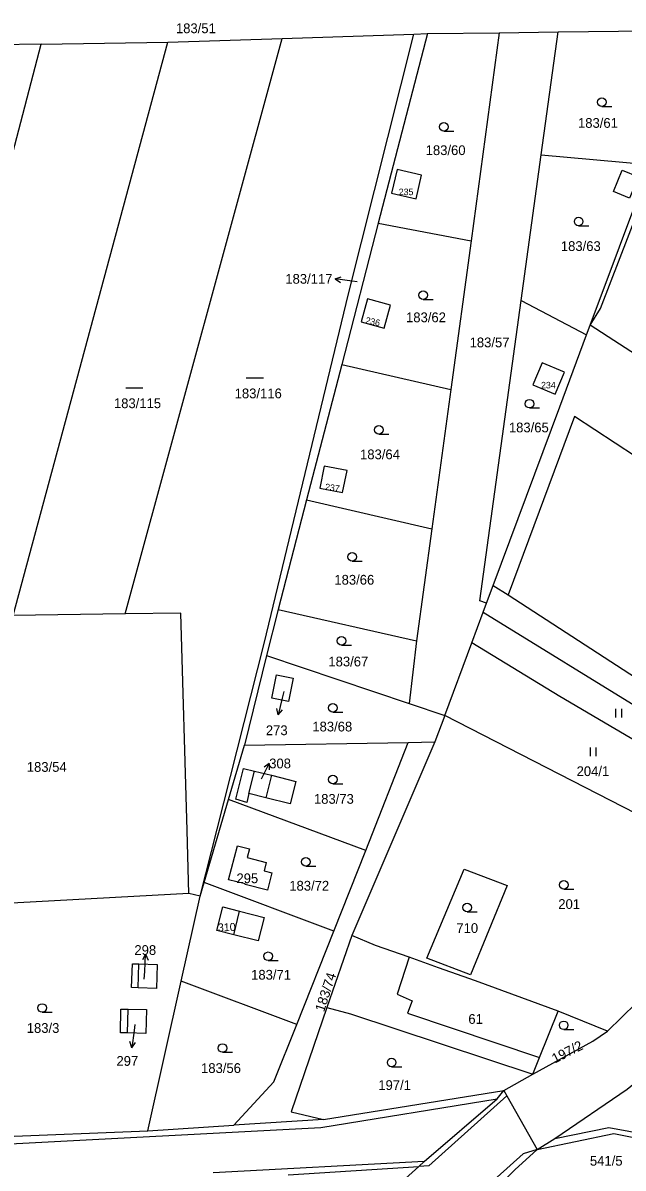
# Model space of a CAD drawing. Extents: x -7483133 to -743907, y -11317770 to -1129777.
# Drawn here: x -746823.4 to -746718.8, y -1132279.3 to -1132079.7 of the extents above; entities that cross this region are included whole.
import ezdxf

# ---------------------------------------------------------------- set-up
doc = ezdxf.new("R2010")
doc.units = 0
for name, color, linetype in [('Hranice parcel', 7, 'Continuous'), ('Parcelní čísla', 7, 'Continuous'), ('Pop  PČ popisy', 7, 'Continuous'), ('Vnitřní kresba', 7, 'Continuous'), ('Značky kultur', 7, 'Continuous')]:
    doc.layers.add(name, color=color, linetype=linetype)

msp = doc.modelspace()

# ---------------------------------------------------------------- linework, layer by layer
at = {"layer": 'Hranice parcel'}
for p, q in [((-746805.63, -1132182.7), (-746778.25, -1132082.36)), ((-746798.2, -1132083.02), (-746778.25, -1132082.36)), ((-746778.25, -1132082.36), (-746755.32, -1132081.61)), ((-746752.93, -1132081.53), (-746761.49, -1132114.56)), ((-746755.32, -1132081.61), (-746752.93, -1132081.53)), ((-746752.93, -1132081.53), (-746740.4, -1132081.38)), ((-746740.4, -1132081.38), (-746745.32, -1132117.64)), ((-746740.4, -1132081.38), (-746730.14, -1132081.25)), ((-746733.1, -1132102.66), (-746730.14, -1132081.25)), ((-746730.14, -1132081.25), (-746709.89, -1132080.97)), ((-746820.24, -1132083.39), (-746845.06, -1132083.8)), ((-746825.13, -1132182.99), (-746798.2, -1132083.02)), ((-746820.24, -1132083.39), (-746798.2, -1132083.02)), ((-746736.6, -1132128.06), (-746733.1, -1132102.66)), ((-746733.1, -1132102.66), (-746714.1, -1132104.36)), ((-746724.55, -1132132.39), (-746714.1, -1132104.36)), ((-746761.49, -1132114.56), (-746767.86, -1132139.21)), ((-746761.49, -1132114.56), (-746745.32, -1132117.64)), ((-746745.32, -1132117.64), (-746748.85, -1132143.55)), ((-746743.8, -1132180.44), (-746736.6, -1132128.06)), ((-746736.6, -1132128.06), (-746725.17, -1132134.06)), ((-746725.17, -1132134.06), (-746724.55, -1132132.39)), ((-746704.42, -1132145.46), (-746724.55, -1132132.39)), ((-746767.86, -1132139.21), (-746773.98, -1132162.83)), ((-746767.86, -1132139.21), (-746748.85, -1132143.55)), ((-746748.85, -1132143.55), (-746752.17, -1132167.89)), ((-746773.98, -1132162.83), (-746778.93, -1132181.95)), ((-746773.98, -1132162.83), (-746752.17, -1132167.89)), ((-746752.17, -1132167.89), (-746754.82, -1132187.37)), ((-746742.61, -1132180.85), (-746741.45, -1132177.74)), ((-746741.45, -1132177.74), (-746738.86, -1132179.39)), ((-746738.86, -1132179.39), (-746702.69, -1132202.89)), ((-746778.93, -1132181.95), (-746781, -1132189.93)), ((-746778.93, -1132181.95), (-746754.82, -1132187.37)), ((-746742.61, -1132180.85), (-746743.8, -1132180.44)), ((-746743.19, -1132182.42), (-746742.61, -1132180.85)), ((-746805.63, -1132182.7), (-746825.13, -1132182.99)), ((-746745.18, -1132187.75), (-746743.19, -1132182.42)), ((-746743.19, -1132182.42), (-746682.41, -1132219.89)), ((-746754.82, -1132187.37), (-746756.13, -1132198.33)), ((-746749.91, -1132200.43), (-746745.18, -1132187.75)), ((-746781, -1132189.93), (-746784.83, -1132205.6)), ((-746781, -1132189.93), (-746756.13, -1132198.33)), ((-746756.13, -1132198.33), (-746749.91, -1132200.43)), ((-746749.91, -1132200.43), (-746751.65, -1132205.03)), ((-746693.83, -1132229.18), (-746749.91, -1132200.43)), ((-746787.59, -1132215.05), (-746784.83, -1132205.6)), ((-746784.83, -1132205.6), (-746756.31, -1132205.11)), ((-746751.65, -1132205.03), (-746766.12, -1132238.78)), ((-746763.69, -1132223.97), (-746756.31, -1132205.11)), ((-746756.31, -1132205.11), (-746751.65, -1132205.03)), ((-746791.83, -1132229.53), (-746787.59, -1132215.05)), ((-746763.69, -1132223.97), (-746787.59, -1132215.05)), ((-746769.22, -1132238.01), (-746763.69, -1132223.97)), ((-746792.52, -1132231.9), (-746791.83, -1132229.53)), ((-746769.22, -1132238.01), (-746791.83, -1132229.53)), ((-746795.83, -1132246.75), (-746792.52, -1132231.9)), ((-746792.52, -1132231.9), (-746794.52, -1132231.47)), ((-746775.72, -1132254.29), (-746769.22, -1132238.01)), ((-746766.12, -1132238.78), (-746770.48, -1132251.33)), ((-746801.64, -1132272.79), (-746795.83, -1132246.75)), ((-746775.72, -1132254.29), (-746795.83, -1132246.75)), ((-746721.51, -1132255.46), (-746730.11, -1132251.98)), ((-746779.69, -1132264.25), (-746775.72, -1132254.29)), ((-746786.69, -1132271.84), (-746779.69, -1132264.25)), ((-746739.61, -1132265.77), (-746734.54, -1132262.91)), ((-746771.04, -1132270.84), (-746739.61, -1132265.77)), ((-746801.64, -1132272.79), (-746786.69, -1132271.84)), ((-746771.04, -1132270.84), (-746786.69, -1132271.84)), ((-746841.63, -1132274.45), (-746801.64, -1132272.79)), ((-746777.2, -1132280.46), (-746754.45, -1132279.02)), ((-746773.55, -1132296.22), (-746754.45, -1132279.02))]:
    msp.add_line(p, q, dxfattribs=at)
for points in [[(-746792.52, -1132231.9), (-746789.57, -1132220.24), (-746781.38, -1132187.88), (-746766.7, -1132126.93), (-746755.32, -1132081.61)], [(-746858.02, -1132224.47), (-746835.83, -1132142.89), (-746820.24, -1132083.39)], [(-746724.55, -1132132.39), (-746722.76, -1132129.43), (-746713.07, -1132104.3)], [(-746753.94, -1132106.19), (-746758.21, -1132105.23), (-746759.16, -1132109.33), (-746754.88, -1132110.32), (-746753.94, -1132106.19)], [(-746718.96, -1132105.32), (-746716.14, -1132106.48), (-746717.68, -1132110.21), (-746720.5, -1132109.04), (-746718.96, -1132105.32)], [(-746764.45, -1132131.77), (-746760.45, -1132132.87), (-746759.36, -1132128.86), (-746763.36, -1132127.77), (-746764.45, -1132131.77)], [(-746741.45, -1132177.74), (-746729.85, -1132146.61), (-746725.17, -1132134.06)], [(-746732.9, -1132138.91), (-746734.55, -1132142.77), (-746730.68, -1132144.42), (-746729.03, -1132140.57), (-746732.9, -1132138.91)], [(-746706, -1132162.26), (-746727.28, -1132148.3), (-746738.86, -1132179.39)], [(-746770.91, -1132156.92), (-746771.66, -1132160.8), (-746767.74, -1132161.56), (-746766.92, -1132157.72), (-746770.91, -1132156.92)], [(-746794.52, -1132231.47), (-746794.83, -1132220.45), (-746795.89, -1132182.56), (-746805.63, -1132182.7)], [(-746686, -1132222.81), (-746700.07, -1132214.57), (-746729.82, -1132197.08), (-746745.18, -1132187.75)], [(-746779.23, -1132193.32), (-746776.31, -1132193.91), (-746777.12, -1132197.98), (-746780.05, -1132197.37), (-746779.23, -1132193.32)], [(-746783.07, -1132210.11), (-746780.12, -1132210.8), (-746775.87, -1132211.89), (-746776.88, -1132215.82), (-746781.07, -1132214.77), (-746784.07, -1132214.03), (-746784.43, -1132215.59), (-746786.31, -1132214.99), (-746785, -1132209.67), (-746783.07, -1132210.11)], [(-746794.52, -1132231.47), (-746844.62, -1132234.18), (-746844.91, -1132224.19)], [(-746780.82, -1132230.88), (-746784.71, -1132229.88), (-746784.68, -1132229.78), (-746787.58, -1132229.04), (-746786.06, -1132223.12), (-746783.97, -1132223.66), (-746784.36, -1132225.19), (-746781.01, -1132226.05), (-746781.38, -1132227.48), (-746780.03, -1132227.83), (-746780.82, -1132230.88)], [(-746746.53, -1132227.19), (-746739, -1132230.07), (-746745.42, -1132245.64), (-746753.02, -1132242.69), (-746746.53, -1132227.19)], [(-746721.51, -1132255.46), (-746709.03, -1132243.21), (-746693.83, -1132229.18)], [(-746785.69, -1132234.52), (-746781.4, -1132235.6), (-746782.44, -1132239.69), (-746786.66, -1132238.64), (-746789.66, -1132237.89), (-746788.62, -1132233.78), (-746785.69, -1132234.52)], [(-746730.11, -1132251.98), (-746744.54, -1132246.69), (-746750.97, -1132244.4), (-746756.12, -1132242.54), (-746761.95, -1132240.48), (-746766.12, -1132238.78)], [(-746803.22, -1132243.72), (-746800.06, -1132243.84), (-746800.18, -1132248), (-746803.33, -1132247.87), (-746804.5, -1132247.82), (-746804.37, -1132243.68), (-746803.22, -1132243.72)], [(-746801.92, -1132251.69), (-746801.99, -1132255.84), (-746805.19, -1132255.76), (-746806.42, -1132255.73), (-746806.38, -1132251.58), (-746805.12, -1132251.61), (-746801.92, -1132251.69)], [(-746770.48, -1132251.33), (-746776.66, -1132269.51), (-746771.04, -1132270.84)], [(-746770.48, -1132251.33), (-746766.36, -1132252.44), (-746734.54, -1132262.91)], [(-746734.54, -1132262.91), (-746733.4, -1132260.05), (-746730.11, -1132251.98)], [(-746734.54, -1132262.91), (-746724.11, -1132257.19), (-746721.51, -1132255.46)], [(-746733.81, -1132276.07), (-746730.72, -1132274.13), (-746718.09, -1132265.55), (-746715.48, -1132263.41), (-746712.32, -1132260.82), (-746705.52, -1132254.75)], [(-746754.45, -1132279.02), (-746753.49, -1132278.19), (-746740.77, -1132267.23), (-746739.61, -1132265.77)], [(-746739.61, -1132265.77), (-746739.07, -1132266.74), (-746733.81, -1132276.07)], [(-746733.81, -1132276.07), (-746720.42, -1132273.3), (-746706.71, -1132276.02)], [(-746733.81, -1132276.07), (-746736.22, -1132276.85), (-746773.04, -1132309.86)], [(-746744.33, -1132286.38), (-746737.69, -1132279.59), (-746733.81, -1132276.07)]]:
    msp.add_lwpolyline(points, dxfattribs=at)
at = {"layer": 'Pop  PČ popisy'}
for p, q in [((-746769.02, -1132124.26), (-746767.96, -1132123.91)), ((-746766.05, -1132124.68), (-746769.02, -1132124.26)), ((-746769.02, -1132124.26), (-746768.1, -1132124.9)), ((-746765.15, -1132124.8), (-746766.05, -1132124.68)), ((-746777.98, -1132196.22), (-746778.25, -1132197.36)), ((-746778.25, -1132197.36), (-746778.93, -1132200.28)), ((-746778.93, -1132200.28), (-746779.19, -1132199.2)), ((-746778.93, -1132200.28), (-746778.21, -1132199.42)), ((-746781.83, -1132211.46), (-746780.51, -1132208.76)), ((-746780.51, -1132208.76), (-746781.4, -1132209.44)), ((-746780.51, -1132208.76), (-746780.5, -1132209.88)), ((-746802.05, -1132242.04), (-746802.6, -1132243.02)), ((-746802.21, -1132245.04), (-746802.05, -1132242.04)), ((-746802.05, -1132242.04), (-746801.6, -1132243.07)), ((-746802.29, -1132246.38), (-746802.21, -1132245.04)), ((-746804.08, -1132255.35), (-746804.45, -1132258.33)), ((-746803.94, -1132254.29), (-746804.08, -1132255.35)), ((-746804.45, -1132258.33), (-746804.82, -1132257.27)), ((-746804.45, -1132258.33), (-746803.83, -1132257.4))]:
    msp.add_line(p, q, dxfattribs=at)
at = {"layer": 'Vnitřní kresba'}
for p, q in [((-746784.07, -1132214.03), (-746783.07, -1132210.11)), ((-746780.12, -1132210.8), (-746781.07, -1132214.77)), ((-746786.66, -1132238.64), (-746785.69, -1132234.52)), ((-746803.33, -1132247.87), (-746803.22, -1132243.72)), ((-746756.12, -1132242.54), (-746758.19, -1132248.97)), ((-746758.19, -1132248.97), (-746755.61, -1132250.15)), ((-746755.61, -1132250.15), (-746756.42, -1132252.29)), ((-746805.19, -1132255.76), (-746805.12, -1132251.61)), ((-746756.42, -1132252.29), (-746733.4, -1132260.05)), ((-746771.51, -1132272.22), (-746740.77, -1132267.23)), ((-746739.07, -1132266.74), (-746752.66, -1132278.93)), ((-746853.8, -1132276.58), (-746771.51, -1132272.22)), ((-746730.72, -1132274.13), (-746721.28, -1132272.26)), ((-746721.28, -1132272.26), (-746706.38, -1132274.95)), ((-746753.49, -1132278.19), (-746790.3, -1132280.16)), ((-746752.66, -1132278.93), (-746754.45, -1132279.02))]:
    msp.add_line(p, q, dxfattribs=at)
at = {"layer": 'Značky kultur'}
for p, q in [((-746722.52, -1132094.25), (-746720.77, -1132094.25)), ((-746750.05, -1132098.54), (-746748.3, -1132098.54)), ((-746726.56, -1132115.04), (-746724.81, -1132115.04)), ((-746753.66, -1132127.87), (-746751.91, -1132127.87)), ((-746784.5, -1132141.56), (-746781.5, -1132141.56)), ((-746805.52, -1132143.28), (-746802.52, -1132143.28)), ((-746735.13, -1132146.8), (-746733.38, -1132146.8)), ((-746761.41, -1132151.38), (-746759.66, -1132151.38)), ((-746766.05, -1132173.51), (-746764.3, -1132173.51)), ((-746767.9, -1132188.13), (-746766.15, -1132188.13)), ((-746769.43, -1132199.84), (-746767.68, -1132199.84)), ((-746720.06, -1132200.74), (-746720.06, -1132199.24)), ((-746719.06, -1132200.74), (-746719.06, -1132199.24)), ((-746724.48, -1132207.5), (-746724.48, -1132206)), ((-746723.48, -1132207.5), (-746723.48, -1132206)), ((-746769.4, -1132212.32), (-746767.65, -1132212.32)), ((-746774.14, -1132226.66), (-746772.39, -1132226.66)), ((-746729.16, -1132230.7), (-746727.41, -1132230.7)), ((-746746, -1132234.62), (-746744.25, -1132234.62)), ((-746780.68, -1132243.14), (-746778.93, -1132243.14)), ((-746820.09, -1132252.15), (-746818.34, -1132252.15)), ((-746729.17, -1132255.17), (-746727.42, -1132255.17)), ((-746788.67, -1132259.13), (-746786.92, -1132259.13)), ((-746759.16, -1132261.66), (-746757.41, -1132261.66))]:
    msp.add_line(p, q, dxfattribs=at)
for centre in [(-746722.52, -1132093.5), (-746750.05, -1132097.79), (-746726.56, -1132114.29), (-746753.66, -1132127.12), (-746735.13, -1132146.05), (-746761.41, -1132150.63), (-746766.05, -1132172.76), (-746767.9, -1132187.38), (-746769.43, -1132199.09), (-746769.4, -1132211.57), (-746774.14, -1132225.91), (-746729.16, -1132229.95), (-746746, -1132233.87), (-746780.68, -1132242.39), (-746820.09, -1132251.4), (-746729.17, -1132254.42), (-746788.67, -1132258.38), (-746759.16, -1132260.91)]:
    msp.add_circle(centre, 0.75, dxfattribs=at)

# ---------------------------------------------------------------- texts
at = {"layer": 'Parcelní čísla'}
for s, height, p in [('183/51', 1.7, (-746796.77, -1132081.46)), ('183/61', 1.7, (-746726.67, -1132097.96)), ('183/60', 1.7, (-746753.23, -1132102.71)), ('235', 1.14, (-746757.92, -1132109.7)), ('183/63', 1.7, (-746729.66, -1132119.43)), ('183/117', 1.7, (-746777.7, -1132125.14)), ('183/62', 1.7, (-746756.65, -1132131.85)), ('183/57', 1.7, (-746745.57, -1132136.22)), ('234', 1.14, (-746733.11, -1132143.39)), ('183/116', 1.7, (-746786.53, -1132145.11)), ('183/115', 1.7, (-746807.58, -1132146.83)), ('183/65', 1.7, (-746738.72, -1132151.05)), ('183/64', 1.7, (-746764.67, -1132155.74)), ('183/66', 1.7, (-746769.15, -1132177.6)), ('183/67', 1.7, (-746770.19, -1132191.85)), ('273', 1.7, (-746781.09, -1132203.84)), ('183/68', 1.7, (-746772.99, -1132203.19)), ('308', 1.7, (-746780.51, -1132209.62)), ('183/54', 1.7, (-746822.77, -1132210.23)), ('204/1', 1.7, (-746726.92, -1132210.97)), ('183/73', 1.7, (-746772.71, -1132215.8)), ('295', 1.7, (-746786.22, -1132229.64)), ('183/72', 1.7, (-746777.01, -1132230.94)), ('201', 1.7, (-746730.11, -1132234.13)), ('710', 1.7, (-746747.88, -1132238.32)), ('298', 1.7, (-746804.01, -1132242.15)), ('183/71', 1.7, (-746783.66, -1132246.46)), ('183/3', 1.7, (-746822.78, -1132255.74)), ('61', 1.7, (-746745.79, -1132254.17)), ('297', 1.7, (-746807.14, -1132261.48)), ('183/56', 1.7, (-746792.39, -1132262.73)), ('197/1', 1.7, (-746761.49, -1132265.69)), ('541/5', 1.7, (-746724.59, -1132278.89))]:
    msp.add_text(s, height=height, dxfattribs=at).set_placement(p)
for s, height, rotation, p in [('236', 1.14, 348, (-746763.81, -1132132.04)), ('237', 1.14, 352, (-746770.83, -1132161.09)), ('310', 1.386, 2, (-746789.43, -1132238.06)), ('183/74', 1.7, 72, (-746770.95, -1132252.19)), ('197/2', 1.7, 27, (-746730.71, -1132261.1))]:
    msp.add_text(s, height=height, rotation=rotation, dxfattribs=at).set_placement(p)

doc.saveas('drawing.dxf')
